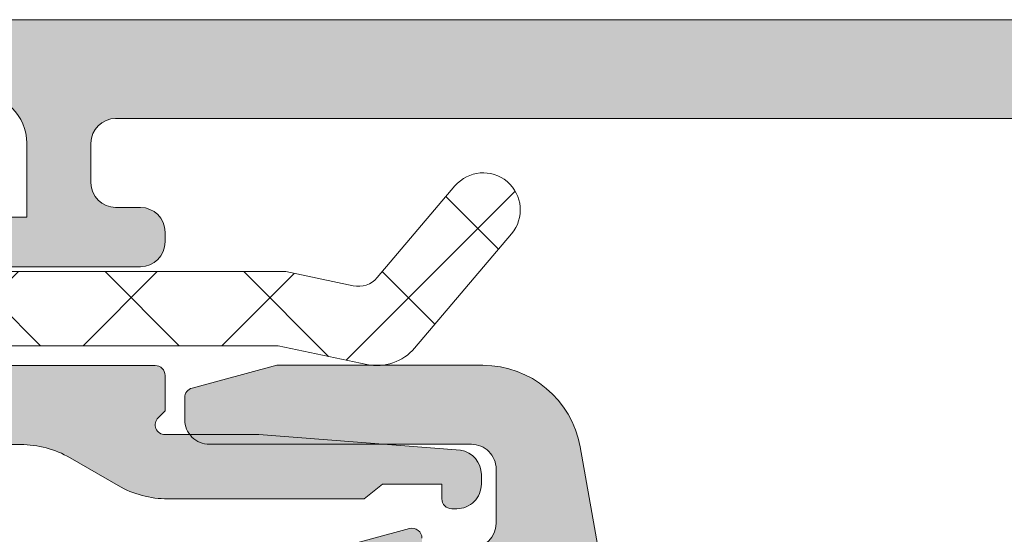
# Model space of a CAD drawing. Header units: millimetres. Extents: x 213386 to 506888, y 183055 to 450952.
# Tile 734 of 1056: x 381215 to 381235, y 342650 to 342660. Entities that reach past the tile are written whole.
import ezdxf

# ---------------------------------------------------------------- set-up
doc = ezdxf.new("R2010")
doc.units = ezdxf.units.MM
doc.layers.add('FASÁDA DETAILNÍ', color=255, linetype='Continuous', lineweight=0)
doc.layers.add('NOVA', color=255, linetype='Continuous', lineweight=0)

# ---------------------------------------------------------------- blocks, each defined once
blk = doc.blocks.new('A$C69D17D4D')
at = {"layer": 'FASÁDA DETAILNÍ'}
h = blk.add_hatch(color=256, dxfattribs=at)
edge = h.paths.add_edge_path()
edge.add_arc((-16751.99468225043, 24911.31804486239), 0.5000674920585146, 90.00773245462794, 179.9922675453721)
edge.add_line((-16752.49474973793, 24911.31811234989), (-16752.49474973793, 24907.31811234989))
edge.add_arc((-16751.99468225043, 24907.3181798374), 0.5000674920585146, 180.0077324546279, 269.9922675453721)
edge.add_line((-16751.99474973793, 24906.81811234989), (-16750.69470090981, 24906.81811234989))
edge.add_arc((-16750.6947378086, 24907.31814924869), 0.5000369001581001, 270.0042279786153, 359.9957720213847)
edge.add_line((-16750.19470090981, 24907.31811234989), (-16750.19470090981, 24907.81811234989))
edge.add_line((-16750.19470090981, 24907.81811234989), (-16751.19470090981, 24907.81811234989))
edge.add_line((-16751.19470090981, 24907.81811234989), (-16751.19470090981, 24909.31811234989))
edge.add_arc((-16750.19473788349, 24909.31814932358), 0.9999630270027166, 89.99788148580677, 180.0021185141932, ccw=False)
edge.add_line((-16750.19470090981, 24910.31811234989), (-16746.19470090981, 24910.31811234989))
edge.add_arc((-16746.19477777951, 24909.31803548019), 1.000076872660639, 0.004403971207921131, 89.99559602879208, ccw=False)
edge.add_line((-16745.19470090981, 24909.31811234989), (-16745.19470090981, 24907.81811234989))
edge.add_line((-16745.19470090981, 24907.81811234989), (-16746.19470090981, 24907.81811234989))
edge.add_line((-16746.19470090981, 24907.81811234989), (-16746.19470090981, 24907.31811234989))
edge.add_arc((-16745.6947583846, 24907.3180548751), 0.4999425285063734, 179.9934131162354, 270.0065868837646)
edge.add_line((-16745.69470090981, 24906.81811234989), (-16742.89471311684, 24906.81811234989))
edge.add_arc((-16742.89471311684, 24907.31811234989), 0.5, 270, 360)
edge.add_line((-16742.39471311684, 24907.31811234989), (-16742.39471311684, 24907.51811234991))
edge.add_arc((-16742.89471311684, 24907.51811234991), 0.5, 0, 90)
edge.add_line((-16742.89471311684, 24908.01811234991), (-16743.39471311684, 24908.01811234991))
edge.add_arc((-16743.39467801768, 24908.51814744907), 0.5000351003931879, 180.0040217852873, 269.99597821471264, ccw=False)
edge.add_line((-16743.89471311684, 24908.51811234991), (-16743.89471311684, 24909.31811540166))
edge.add_arc((-16743.39469655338, 24909.31809883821), 0.5000165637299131, 90.00189796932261, 179.9981020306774, ccw=False)
edge.add_line((-16743.39471311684, 24909.81811540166), (-16712.09471922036, 24909.81811540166))
edge.add_line((-16712.09471922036, 24909.81811540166), (-16706.05626159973, 24909.3857187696))
edge.add_arc((-16706.09471765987, 24908.38649908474), 0.9999594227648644, 0, 87.79599713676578, ccw=False)
edge.add_line((-16705.0947582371, 24908.38649908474), (-16705.0947582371, 24901.71804687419))
edge.add_arc((-16705.5947582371, 24901.71804687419), 0.5, -90, 0, ccw=False)
edge.add_line((-16705.5947582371, 24901.21804687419), (-16706.4947582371, 24901.21804687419))
edge.add_arc((-16706.4947582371, 24900.71804687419), 0.5, 90, 180)
edge.add_line((-16706.9947582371, 24900.71804687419), (-16706.9947582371, 24899.31804534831))
edge.add_arc((-16707.07359468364, 24899.05052475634), 0.2788950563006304, -1.1645893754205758, 73.58012357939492, ccw=False)
edge.add_line((-16706.7947572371, 24899.04485634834), (-16706.7947572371, 24898.59126234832))
edge.add_arc((-16707.07362533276, 24898.58560168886), 0.2789255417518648, -73.57540544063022, 1.1628700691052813, ccw=False)
edge.add_line((-16706.9947582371, 24898.31805834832), (-16706.9947582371, 24896.43804734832))
edge.add_arc((-16706.69475823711, 24896.43804734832), 0.2999999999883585, 180, 270)
edge.add_line((-16706.69475823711, 24896.13804734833), (-16705.71478391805, 24896.13804734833))
edge.add_arc((-16705.71478391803, 24896.43804734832), 0.2999999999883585, 269.9999999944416, 360)
edge.add_line((-16705.41478391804, 24896.43804734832), (-16705.41478391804, 24899.19804534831))
edge.add_arc((-16705.29478391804, 24899.19804534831), 0.1199999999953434, 90, 180, ccw=False)
edge.add_line((-16705.29478391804, 24899.31804534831), (-16700.9947582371, 24899.31804534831))
edge.add_arc((-16700.9947582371, 24898.81804534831), 0.5, 0, 90, ccw=False)
edge.add_line((-16700.4947582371, 24898.81804534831), (-16700.4947582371, 24898.11804534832))
edge.add_line((-16700.4947582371, 24898.11804534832), (-16701.87625369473, 24895.72522502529))
edge.add_arc((-16701.75663845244, 24895.65616513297), 0.1381197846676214, 150.0000000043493, 270)
edge.add_line((-16701.75663845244, 24895.51804534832), (-16697.9947582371, 24895.51804534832))
edge.add_arc((-16697.9947582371, 24893.51804534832), 2, 0, 90, ccw=False)
edge.add_line((-16695.9947582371, 24893.51804534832), (-16695.9947582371, 24892.95004996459))
edge.add_arc((-16695.49475823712, 24892.95004996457), 0.4999999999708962, 179.9999999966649, 214.4790717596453)
edge.add_arc((-16691.78525963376, 24895.4975232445), 5.000000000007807, 214.4790717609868, 264.6507719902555)
edge.add_arc((-16692.23287802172, 24890.65617200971), 0.1381197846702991, 262.2975624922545, 390.0000000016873)
edge.add_line((-16692.11326277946, 24890.72523190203), (-16693.4947582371, 24893.11805222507))
edge.add_line((-16693.4947582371, 24893.11805222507), (-16693.4947582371, 24893.81805222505))
edge.add_arc((-16692.9947582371, 24893.81805222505), 0.5, 90, 180, ccw=False)
edge.add_line((-16692.9947582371, 24894.31805222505), (-16688.69473255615, 24894.31805222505))
edge.add_arc((-16688.69473255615, 24894.19805222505), 0.1199999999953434, 0, 90, ccw=False)
edge.add_line((-16688.57473255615, 24894.19805222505), (-16688.57473255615, 24891.43805422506))
edge.add_arc((-16688.27473255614, 24891.43805422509), 0.3000000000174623, 180.0000000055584, 270)
edge.add_line((-16688.27473255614, 24891.13805422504), (-16687.29475823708, 24891.13805422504))
edge.add_arc((-16687.29475823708, 24891.43805422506), 0.3000000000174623, 270, 360)
edge.add_line((-16686.9947582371, 24891.43805422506), (-16686.9947582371, 24893.31806522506))
edge.add_arc((-16686.91589114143, 24893.58560856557), 0.2789255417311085, 178.8371299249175, 253.5754054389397, ccw=False)
edge.add_line((-16687.19475923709, 24893.59126922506), (-16687.19475923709, 24894.04486322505))
edge.add_arc((-16686.91592179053, 24894.05053163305), 0.2788950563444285, 106.4198764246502, 181.1645893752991, ccw=False)
edge.add_line((-16686.9947582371, 24894.31805222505), (-16686.9947582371, 24897.31811071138))
edge.add_line((-16686.9947582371, 24897.31811071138), (-16687.69483060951, 24898.01821360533))
edge.add_line((-16687.69483060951, 24898.01821360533), (-16688.29483671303, 24898.01821360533))
edge.add_line((-16688.29483671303, 24898.01821360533), (-16688.29483671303, 24896.41820750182))
edge.add_arc((-16688.79484616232, 24896.4182169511), 0.5000094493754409, 270.00108278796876, 359.99891721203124, ccw=False)
edge.add_line((-16688.79483671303, 24895.91820750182), (-16689.19026479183, 24895.91820750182))
edge.add_arc((-16689.19026479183, 24896.41820750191), 0.5000000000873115, 254.9999999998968, 270, ccw=False)
edge.add_line((-16689.31967431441, 24895.93524458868), (-16690.75356106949, 24896.31945338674))
edge.add_arc((-16690.4947420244, 24897.28537921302), 0.9999999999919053, 180, 255.0000000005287, ccw=False)
edge.add_line((-16691.4947420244, 24897.28537921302), (-16691.4947420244, 24903.01820139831))
edge.add_line((-16691.4947420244, 24903.01820139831), (-16688.29483671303, 24903.01820139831))
edge.add_line((-16688.29483671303, 24903.01820139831), (-16688.29483671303, 24902.21821360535))
edge.add_line((-16688.29483671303, 24902.21821360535), (-16687.69483060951, 24902.21821360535))
edge.add_line((-16687.69483060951, 24902.21821360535), (-16686.99484892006, 24903.43064646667))
edge.add_line((-16686.99484892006, 24903.43064646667), (-16686.99484892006, 24904.51820139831))
edge.add_line((-16686.99484892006, 24904.51820139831), (-16701.9947582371, 24904.51820139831))
edge.add_arc((-16701.9947582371, 24905.01820139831), 0.5, 180, 270, ccw=False)
edge.add_line((-16702.4947582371, 24905.01820139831), (-16702.4947582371, 24910.81811234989))
edge.add_arc((-16703.4947582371, 24910.81811234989), 1, 0, 90)
edge.add_line((-16703.4947582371, 24911.81811234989), (-16751.99474973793, 24911.81811234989))
edge = h.paths.add_edge_path(flags=16)
edge.add_line((-16693.0947420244, 24902.21821360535), (-16693.0947420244, 24897.81821360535))
edge.add_arc((-16693.5947420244, 24897.81821360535), 0.5, -90, 0, ccw=False)
edge.add_line((-16693.5947420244, 24897.31821360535), (-16697.9947420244, 24897.31821360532))
edge.add_arc((-16697.9947420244, 24897.81821360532), 0.5, 180, 270, ccw=False)
edge.add_line((-16698.4947420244, 24897.81821360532), (-16698.4947420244, 24902.21821360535))
edge.add_arc((-16697.9947420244, 24902.21821360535), 0.5, 90, 180, ccw=False)
edge.add_line((-16697.9947420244, 24902.71821360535), (-16693.5947420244, 24902.71821360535))
edge.add_arc((-16693.5947420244, 24902.21821360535), 0.5, 0, 90, ccw=False)
h = blk.add_hatch(dxfattribs=at)
h.set_pattern_fill('ANSI37', color=256, scale=0.625, angle=270, style=0)
h.set_pattern_definition([(315, (-16742.49474955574, 24904.81811234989), (1.403165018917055, 1.403165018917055), []), (44.99999999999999, (-16742.49474955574, 24904.81811234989), (-1.403165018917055, 1.403165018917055), [])])
edge = h.paths.add_edge_path()
edge.add_ellipse((-16751.38166507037, 24900.19755051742), major_axis=(-5.039467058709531, 0), ratio=1, start_angle=274.9644612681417, end_angle=330.2082155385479)
edge.add_ellipse((-16755.49474955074, 24902.55235072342), major_axis=(-0.3000000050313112, 0), ratio=1, start_angle=330.207827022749, end_angle=359.9993073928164)
edge.add_line((-16755.79474955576, 24902.5523543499), (-16755.79475255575, 24902.01807034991))
edge.add_ellipse((-16755.49475279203, 24902.01806911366), major_axis=(-0.2999997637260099, 0), ratio=1, start_angle=-0.0002361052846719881, end_angle=90.00004512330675)
edge.add_line((-16755.49475255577, 24901.71806934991), (-16753.94475555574, 24901.71806934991))
edge.add_ellipse((-16753.9447631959, 24901.41805870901), major_axis=(-0.3000106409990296, 0), ratio=1, start_angle=180.0043239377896, end_angle=269.99854088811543, ccw=False)
edge.add_line((-16753.64475255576, 24901.4180813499), (-16753.64474155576, 24900.01809934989))
edge.add_ellipse((-16753.3447517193, 24900.01810218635), major_axis=(-0.2999898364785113, 0), ratio=1, start_angle=0.0005417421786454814, end_angle=89.99964925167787)
edge.add_line((-16753.34475355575, 24899.71811234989), (-16751.64474155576, 24899.71811234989))
edge.add_ellipse((-16751.64474869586, 24900.01812249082), major_axis=(-0.3000101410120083, 0), ratio=1, start_angle=90.00136361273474, end_angle=179.9955805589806)
edge.add_line((-16751.34473855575, 24900.01809934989), (-16751.34474955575, 24901.5819303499))
edge.add_ellipse((-16751.0435904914, 24901.61478737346), major_axis=(-0.3029461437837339, 0), ratio=1, start_angle=-103.48357731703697, end_angle=6.226450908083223, ccw=False)
edge.add_ellipse((-16742.33866736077, 24912.93075169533), major_axis=(-14.0007663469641, 0), ratio=1, start_angle=51.92437992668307, end_angle=74.69826779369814)
edge.add_ellipse((-16746.14538093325, 24898.93851392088), major_axis=(-0.5004721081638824, 0), ratio=1, start_angle=140.1933656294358, end_angle=257.08239147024, ccw=False)
edge.add_line((-16745.76091355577, 24898.61811234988), (-16754.04419255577, 24898.61811234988))
edge.add_ellipse((-16754.04419202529, 24899.11811205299), major_axis=(-0.499999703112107, 0), ratio=1, start_angle=29.99998035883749, end_angle=89.99993921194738, ccw=False)
edge.add_line((-16754.47720455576, 24898.86811234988), (-16754.65041055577, 24899.1681123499))
edge.add_ellipse((-16755.08342308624, 24898.91811264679), major_axis=(-0.4999997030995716, 0), ratio=1, start_angle=209.9999803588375, end_angle=269.9999392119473)
edge.add_line((-16755.08342255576, 24899.4181123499), (-16756.71277055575, 24899.4181123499))
edge.add_ellipse((-16756.71277133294, 24898.41811299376), major_axis=(-0.9999993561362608, 0), ratio=1, start_angle=269.9999554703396, end_angle=329.9496611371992)
edge.add_ellipse((-16763.89715204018, 24902.57443977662), major_axis=(-7.300023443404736, 0), ratio=1, start_angle=101.28555368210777, end_angle=149.9496454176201, ccw=False)
edge.add_ellipse((-16762.08191993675, 24895.51810276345), major_axis=(-0.3999905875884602, 0), ratio=1, start_angle=-69.4981705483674, end_angle=14.852975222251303, ccw=False)
edge.add_ellipse((-16764.45598688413, 24901.86720088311), major_axis=(-6.37844882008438, 0), ratio=1, start_angle=110.5018745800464, end_angle=165.5474022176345)
edge.add_line((-16758.27938755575, 24900.2752743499), (-16757.91580055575, 24901.6859813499))
edge.add_line((-16757.91580055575, 24901.6859813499), (-16757.70568755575, 24902.54868234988))
edge.add_ellipse((-16752.36906483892, 24901.218117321), major_axis=(-5.499995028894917, 0), ratio=1, start_angle=269.9999657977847, end_angle=346.00004503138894, ccw=False)
edge.add_line((-16752.36906155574, 24906.71811234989), (-16739.95103355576, 24906.71811234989))
edge.add_line((-16739.95103355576, 24906.71811234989), (-16738.58797655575, 24906.43049334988))
edge.add_ellipse((-16738.48474394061, 24906.91971968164), major_axis=(-0.499999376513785, 0), ratio=1, start_angle=78.08469922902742, end_angle=139.7162484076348)
edge.add_line((-16738.10331855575, 24906.59643334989), (-16736.52970755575, 24908.45304134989))
edge.add_ellipse((-16735.95756855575, 24907.96811184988), major_axis=(-0.7499997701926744, 0), ratio=1, start_angle=139.716293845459, end_angle=319.71629384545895, ccw=False)
edge.add_line((-16735.38542955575, 24907.48318234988), (-16737.34471555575, 24905.17153834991))
edge.add_ellipse((-16738.10756716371, 24905.81811051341), major_axis=(-0.999999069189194, 0), ratio=1, start_angle=78.08475213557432, end_angle=139.7163013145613, ccw=False)
edge.add_line((-16738.31403155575, 24904.83965734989), (-16740.10756855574, 24905.21811234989))
edge.add_line((-16740.10756855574, 24905.21811234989), (-16751.81776955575, 24905.21811234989))
h = blk.add_hatch(color=256, dxfattribs=at)
edge = h.paths.add_edge_path()
edge.add_line((-16737.99474955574, 24902.4181123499), (-16738.36795455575, 24902.11811234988))
edge.add_line((-16738.36795455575, 24902.11811234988), (-16742.34115955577, 24902.11811234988))
edge.add_ellipse((-16742.34115795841, 24904.11811955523), major_axis=(-2.000007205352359, 0), ratio=1, start_angle=60.000066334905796, end_angle=89.99995423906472, ccw=False)
edge.add_line((-16743.34115955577, 24902.38606134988), (-16744.31821155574, 24902.95016334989))
edge.add_ellipse((-16745.31821315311, 24901.21810514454), major_axis=(-2.000007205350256, 0), ratio=1, start_angle=240.0000663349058, end_angle=269.9999542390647)
edge.add_line((-16745.31821155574, 24903.21811234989), (-16751.03804555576, 24903.21811234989))
edge.add_ellipse((-16751.03804592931, 24902.71811272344), major_axis=(-0.4999996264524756, 0), ratio=1, start_angle=-90.00004280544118, end_angle=4.280544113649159e-05)
edge.add_line((-16751.53804555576, 24902.71811234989), (-16751.53804555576, 24900.81811234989))
edge.add_ellipse((-16752.03778756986, 24900.817854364), major_axis=(-0.499742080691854, 0), ratio=1, start_angle=89.9704217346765, end_angle=180.0295782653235, ccw=False)
edge.add_line((-16752.03804555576, 24900.31811234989), (-16753.03804555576, 24900.31811234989))
edge.add_ellipse((-16753.03830354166, 24900.817854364), major_axis=(-0.499742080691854, 0), ratio=1, start_angle=-0.029578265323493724, end_angle=90.0295782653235, ccw=False)
edge.add_line((-16753.53804555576, 24900.81811234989), (-16753.53804555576, 24901.81811234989))
edge.add_ellipse((-16754.03778501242, 24901.81837289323), major_axis=(-0.4997395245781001, 0), ratio=1, start_angle=179.9701283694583, end_angle=270.0298716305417)
edge.add_line((-16754.03804555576, 24902.31811234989), (-16755.03804555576, 24902.31811234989))
edge.add_ellipse((-16755.03829942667, 24902.81786047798), major_axis=(-0.4997481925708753, 0), ratio=1, start_angle=-0.028876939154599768, end_angle=90.02910612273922, ccw=False)
edge.add_line((-16755.53804755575, 24902.81811234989), (-16755.53804755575, 24903.05114334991))
edge.add_ellipse((-16755.03804834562, 24903.05114382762), major_axis=(-0.4999992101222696, 0), ratio=1, start_angle=-36.24931299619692, end_angle=5.474165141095e-05, ccw=False)
edge.add_ellipse((-16752.53804498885, 24901.21810592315), major_axis=(-3.600006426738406, 0), ratio=1, start_angle=270.0000408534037, end_angle=323.7506139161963, ccw=False)
edge.add_line((-16752.53804755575, 24904.81811234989), (-16742.59474955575, 24904.81811234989))
edge.add_ellipse((-16742.59474940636, 24904.6181124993), major_axis=(-0.1999998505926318, 0), ratio=1, start_angle=179.9999571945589, end_angle=270.0000427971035, ccw=False)
edge.add_line((-16742.39474955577, 24904.61811234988), (-16742.39474955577, 24903.90089134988))
edge.add_line((-16742.39474955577, 24903.90089134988), (-16742.53571055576, 24903.75999234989))
edge.add_ellipse((-16742.39474918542, 24903.61811241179), major_axis=(-0.2000000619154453, 0), ratio=1, start_angle=-45.18607561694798, end_angle=89.99989390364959)
edge.add_line((-16742.39474955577, 24903.4181123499), (-16740.49518055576, 24903.4181123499))
edge.add_line((-16740.49518055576, 24903.4181123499), (-16736.41653255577, 24903.10379434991))
edge.add_ellipse((-16736.49475006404, 24902.60994970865), major_axis=(-0.5000005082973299, 0), ratio=1, start_angle=180.0000734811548, end_angle=260.9999772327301, ccw=False)
edge.add_line((-16735.99474955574, 24902.6099503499), (-16735.99474955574, 24902.4181123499))
edge.add_ellipse((-16736.49474918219, 24902.41811197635), major_axis=(-0.4999996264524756, 0), ratio=1, start_angle=89.99995719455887, end_angle=180.0000428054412, ccw=False)
edge.add_line((-16736.49474955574, 24901.9181123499), (-16736.59474955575, 24901.9181123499))
edge.add_ellipse((-16736.59474970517, 24902.11811220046), major_axis=(-0.199999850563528, 0), ratio=1, start_angle=-4.2805441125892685e-05, end_angle=90.00004280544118, ccw=False)
edge.add_line((-16736.79474955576, 24902.11811234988), (-16736.79474955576, 24902.4181123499))
edge.add_line((-16736.79474955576, 24902.4181123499), (-16737.99474955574, 24902.4181123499))
h = blk.add_hatch(color=256, dxfattribs=at)
edge = h.paths.add_edge_path(flags=16)
edge.add_line((-16734.79489355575, 24899.3218973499), (-16734.79489355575, 24895.1221473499))
edge.add_ellipse((-16735.2948931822, 24895.12214697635), major_axis=(-0.4999996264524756, 0), ratio=1, start_angle=89.99995719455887, end_angle=180.0000428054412, ccw=False)
edge.add_line((-16735.29489355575, 24894.6221473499), (-16739.69491755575, 24894.6221473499))
edge.add_ellipse((-16739.6949179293, 24895.12214697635), major_axis=(-0.4999996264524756, 0), ratio=1, start_angle=-4.2805441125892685e-05, end_angle=90.00004280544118, ccw=False)
edge.add_line((-16740.19491755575, 24895.1221473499), (-16740.19491755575, 24899.32189634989))
edge.add_ellipse((-16739.69491707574, 24899.32189586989), major_axis=(-0.5000004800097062, 0), ratio=1, start_angle=270.00005500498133, end_angle=359.99994499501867, ccw=False)
edge.add_line((-16739.69491755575, 24899.82189634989), (-16735.29489355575, 24899.8218973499))
edge.add_ellipse((-16735.2948931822, 24899.32189772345), major_axis=(-0.4999996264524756, 0), ratio=1, start_angle=179.9999571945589, end_angle=270.0000428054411, ccw=False)
edge = h.paths.add_edge_path()
edge.add_line((-16732.79651255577, 24896.40849334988), (-16733.99627255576, 24903.17149334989))
edge.add_arc((-16735.96552418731, 24902.82214898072), 1.999998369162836, 10.05959013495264, 90.0000392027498)
edge.add_line((-16735.96552555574, 24904.82214734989), (-16740.13049855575, 24904.82214734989))
edge.add_line((-16740.13049855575, 24904.82214734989), (-16741.84828755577, 24904.36186634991))
edge.add_arc((-16741.79652363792, 24904.16868129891), 0.1999999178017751, 105.0000385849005, 179.9999853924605)
edge.add_line((-16741.99652355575, 24904.1686813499), (-16741.99652355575, 24903.72214734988))
edge.add_arc((-16741.49652392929, 24903.72214697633), 0.4999996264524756, 179.9999571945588, 270.0000428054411)
edge.add_line((-16741.49652355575, 24903.22214734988), (-16736.19652355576, 24903.22214734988))
edge.add_arc((-16736.19652318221, 24902.72214772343), 0.4999996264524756, -4.2805441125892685e-05, 90.00004280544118, ccw=False)
edge.add_line((-16735.69652355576, 24902.72214734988), (-16735.69652355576, 24901.62189734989))
edge.add_arc((-16736.19652403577, 24901.6218978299), 0.5000004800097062, 270.00005500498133, 359.99994499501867, ccw=False)
edge.add_line((-16736.19652355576, 24901.12189734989), (-16737.19652355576, 24901.12189734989))
edge.add_line((-16737.19652355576, 24901.12189734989), (-16737.19652355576, 24901.3218973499))
edge.add_arc((-16737.39652369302, 24901.32189705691), 0.2000001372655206, 8.393489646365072e-05, 105.0000053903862)
edge.add_line((-16737.44828755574, 24901.51508234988), (-16738.91567555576, 24901.12189634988))
edge.add_line((-16738.91567555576, 24901.12189634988), (-16740.99652355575, 24901.12189634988))
edge.add_arc((-16740.99652259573, 24900.12189538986), 1.000000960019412, 90.00005500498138, 179.9999449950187)
edge.add_line((-16741.99652355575, 24900.12189634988), (-16741.99652355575, 24889.2223943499))
edge.add_arc((-16741.59652322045, 24889.22239409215), 0.400000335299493, 179.9999630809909, 299.9999168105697)
edge.add_line((-16741.39652355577, 24888.87598334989), (-16740.53367555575, 24889.3741493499))
edge.add_line((-16740.53367555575, 24889.3741493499), (-16739.04151455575, 24889.80201934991))
edge.add_arc((-16739.12420593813, 24890.09039815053), 0.3000003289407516, 286.0000168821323, 390.1792412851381)
edge.add_line((-16738.86486855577, 24890.24121034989), (-16740.29660355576, 24892.70682134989))
edge.add_line((-16740.29660355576, 24892.70682134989), (-16740.29660355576, 24893.12724034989))
edge.add_arc((-16740.10503527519, 24893.13073285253), 0.1916001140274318, 87.47777810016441, 181.0444500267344, ccw=False)
edge.add_line((-16740.09660355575, 24893.32214734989), (-16733.60716455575, 24893.32214734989))
edge.add_arc((-16733.58892680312, 24893.12298081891), 0.1999998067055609, -24.140948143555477, 95.23200451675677, ccw=False)
edge.add_line((-16733.40641855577, 24893.04118434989), (-16734.47473955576, 24890.65749934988))
edge.add_arc((-16734.29223095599, 24890.57570259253), 0.2000002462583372, 155.8590177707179, 248.0262022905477)
edge.add_line((-16734.36706755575, 24890.39023134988), (-16732.34383955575, 24889.57387134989))
edge.add_arc((-16732.19416644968, 24889.9448132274), 0.3999998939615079, 248.0261821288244, 360.0000175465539)
edge.add_line((-16731.79416655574, 24889.9448133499), (-16731.79416555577, 24892.00896034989))
edge.add_arc((-16732.09416519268, 24892.00896121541), 0.2999996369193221, 359.9998346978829, 412.0950865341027)
edge.add_arc((-16731.72555464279, 24892.48238077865), 0.3000002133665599, 164.0001379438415, 232.0953474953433, ccw=False)
edge.add_line((-16732.01393355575, 24892.56507134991), (-16731.79661155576, 24893.32296034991))
edge.add_arc((-16733.39661060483, 24893.32296078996), 1.599999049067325, 359.9999842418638, 418.4076055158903)
edge.add_arc((-16732.29647858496, 24895.11173283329), 0.499999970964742, 180.0015450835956, 238.40766403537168, ccw=False)
edge.add_line((-16732.79647855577, 24895.11171934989), (-16732.79651255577, 24896.40849334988))
for points in [[(-16746.19470090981, 24910.31811234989, -0.4141685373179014), (-16745.19470090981, 24909.31811234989), (-16745.19470090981, 24907.81811234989), (-16746.19470090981, 24907.81811234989)], [(-16745.69470090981, 24906.81811234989), (-16742.89471311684, 24906.81811234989, 0.4142135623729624), (-16742.39471311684, 24907.31811234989), (-16742.39471311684, 24907.51811234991, 0.414213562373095), (-16742.89471311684, 24908.01811234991), (-16743.39471311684, 24908.01811234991, -0.4141724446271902), (-16743.89471311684, 24908.51811234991), (-16743.89471311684, 24909.31811540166, -0.4141941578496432), (-16743.39471311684, 24909.81811540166), (-16712.09471922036, 24909.81811540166)], [(-16703.4947582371, 24911.81811234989), (-16751.99474973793, 24911.81811234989, 0.4141345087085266)], [(-16732.79651255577, 24896.40849334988), (-16733.99627255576, 24903.17149334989), (-16733.99627255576, 24903.17149334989, 0.363676), (-16735.96552555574, 24904.82214734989), (-16740.13049855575, 24904.82214734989), (-16741.84828755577, 24904.36186634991), (-16741.84828755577, 24904.36186634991, 0.339454), (-16741.99652355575, 24904.1686813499), (-16741.99652355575, 24903.72214734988), (-16741.99652355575, 24903.72214734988, 0.414214), (-16741.49652355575, 24903.22214734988), (-16736.19652355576, 24903.22214734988), (-16736.19652355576, 24903.22214734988, -0.414214), (-16735.69652355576, 24902.72214734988), (-16735.69652355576, 24901.62189734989), (-16735.69652355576, 24901.62189734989, -0.414213), (-16736.19652355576, 24901.12189734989)], [(-16737.19652355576, 24901.3218973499, 0.493145), (-16737.44828755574, 24901.51508234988), (-16738.91567555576, 24901.12189634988)]]:
    blk.add_lwpolyline(points, format="xyb", dxfattribs=at)
at = {"layer": 'FASÁDA DETAILNÍ', "extrusion": (0, 0, -1)}
for points in [[(16752.36906155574, 24906.71811234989), (16739.95103355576, 24906.71811234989), (16738.58797655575, 24906.43049334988), (16738.58797655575, 24906.43049334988, -0.275594), (16738.10331855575, 24906.59643334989), (16736.52970755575, 24908.45304134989), (16736.52970755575, 24908.45304134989, 1), (16735.38542955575, 24907.48318234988), (16737.34471555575, 24905.17153834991), (16737.34471555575, 24905.17153834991, 0.275594), (16738.31403155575, 24904.83965734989), (16740.10756855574, 24905.21811234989), (16751.81776955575, 24905.21811234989)], [(16752.53804755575, 24904.81811234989), (16742.59474955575, 24904.81811234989), (16742.59474955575, 24904.81811234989, 0.414214), (16742.39474955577, 24904.61811234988), (16742.39474955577, 24903.90089134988), (16742.53571055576, 24903.75999234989), (16742.53571055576, 24903.75999234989, -0.669353), (16742.39474955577, 24903.4181123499), (16740.49518055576, 24903.4181123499), (16736.41653255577, 24903.10379434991), (16736.41653255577, 24903.10379434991, 0.368919), (16735.99474955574, 24902.6099503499), (16735.99474955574, 24902.4181123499), (16735.99474955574, 24902.4181123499, 0.414214), (16736.49474955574, 24901.9181123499), (16736.59474955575, 24901.9181123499), (16736.59474955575, 24901.9181123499, 0.414214), (16736.79474955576, 24902.11811234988), (16736.79474955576, 24902.4181123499), (16737.99474955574, 24902.4181123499), (16737.99474955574, 24902.4181123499), (16738.36795455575, 24902.11811234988), (16742.34115955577, 24902.11811234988), (16742.34115955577, 24902.11811234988, 0.131652), (16743.34115955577, 24902.38606134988), (16744.31821155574, 24902.95016334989), (16744.31821155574, 24902.95016334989, -0.131652), (16745.31821155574, 24903.21811234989), (16751.03804555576, 24903.21811234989)]]:
    blk.add_lwpolyline(points, format="xyb", dxfattribs=at)

msp = doc.modelspace()

# ---------------------------------------------------------------- block references
at = {"layer": 'NOVA', "ltscale": 300}
msp.add_blockref('A$C69D17D4D', (397960.6382589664, 317748.1544064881), dxfattribs=at)

doc.saveas('drawing.dxf')
